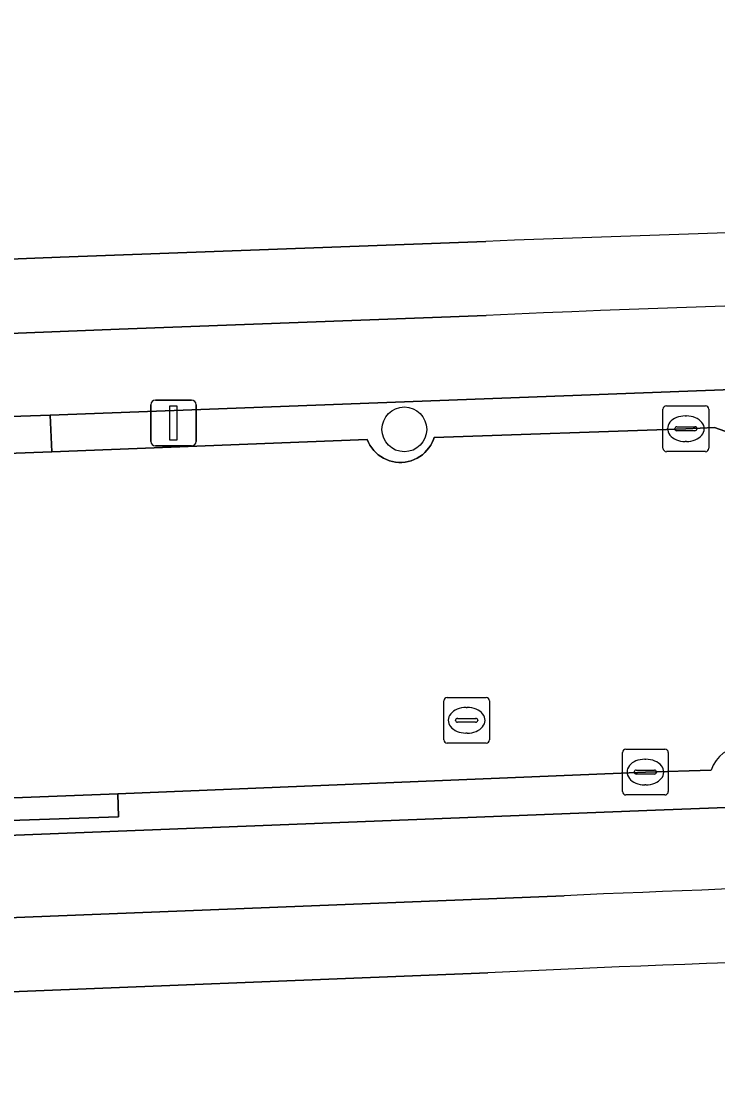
# Model space of a CAD drawing. Extents: x 157320 to 158835, y 386650 to 388491.
# Drawn here: x 158105.22 to 158120.43, y 387813.2 to 387836.5 of the extents above; entities that cross this region are included whole.
import ezdxf

# ---------------------------------------------------------------- set-up
doc = ezdxf.new("R2010")
doc.units = 0
for name, color, linetype in [('IMGEO_Berm_open', 7, 'Continuous'), ('IMGEO_Boom', 7, 'Continuous'), ('IMGEO_Erf', 7, 'Continuous'), ('IMGEO_Fietspad_open', 7, 'Continuous'), ('IMGEO_Kolk', 7, 'Continuous'), ('IMGEO_Lichtmast', 7, 'Continuous'), ('IMGEO_Rijbaan_lokaal_open', 7, 'Continuous'), ('IMGEO_Rioolput', 7, 'Continuous'), ('IMGEO_Voetpad_open', 7, 'Continuous')]:
    doc.layers.add(name, color=color, linetype=linetype)

msp = doc.modelspace()

# ---------------------------------------------------------------- linework, layer by layer
at = {"layer": 'IMGEO_Berm_open'}
for points in [[(158121.522, 387828.49), (158105.856, 387827.907), (158105.888, 387827.104), (158112.779, 387827.371), (158112.807, 387827.307), (158112.84, 387827.247), (158112.878, 387827.189), (158112.921, 387827.135), (158112.969, 387827.085), (158113.022, 387827.04), (158113.078, 387826.999), (158113.137, 387826.964), (158113.2, 387826.934), (158113.264, 387826.91), (158113.331, 387826.892), (158113.399, 387826.879), (158113.468, 387826.873), (158113.537, 387826.873), (158113.606, 387826.88), (158113.674, 387826.892), (158113.741, 387826.91), (158113.806, 387826.935), (158113.868, 387826.965), (158113.928, 387827), (158113.984, 387827.041), (158114.036, 387827.086), (158114.084, 387827.136), (158114.127, 387827.19), (158114.166, 387827.248), (158114.199, 387827.309), (158114.226, 387827.372), (158114.242, 387827.419), (158119.741, 387827.606), (158120.366, 387827.636), (158120.718, 387827.509)], [(158120.292, 387820.153), (158118.856, 387820.111), (158107.335, 387819.637), (158107.348, 387819.136), (158102.81, 387818.979), (158102.788, 387819.461), (158102.548, 387819.471), (158101.863, 387819.416)], [(158100.257, 387818.545), (158119.08, 387819.279), (158124.089, 387819.471), (158126.569, 387819.519), (158129.05, 387819.564), (158135.899, 387819.597), (158138.778, 387819.598), (158146.189, 387819.599), (158149.616, 387819.591), (158156.888, 387819.519), (158166.231, 387819.447), (158178.182, 387819.211), (158184.378, 387819.064), (158192.499, 387818.85), (158199.583, 387818.672), (158205.715, 387818.531), (158210.429, 387818.411), (158215.042, 387818.276), (158217.361, 387818.195), (158222.79, 387817.966), (158229.885, 387817.639), (158235.651, 387817.345)]]:
    msp.add_lwpolyline(points, dxfattribs=at)
for points in [[(158105.856, 387827.907), (158101.353, 387827.751), (158101.389, 387826.934), (158105.888, 387827.104)], [(158107.335, 387819.637), (158102.788, 387819.461), (158102.81, 387818.979), (158107.348, 387819.136)]]:
    msp.add_lwpolyline(points, close=True, dxfattribs=at)
msp.add_arc((158121.023, 387819.908), 0.771, 23.9804, 161.4419, dxfattribs=at)
at = {"layer": 'IMGEO_Boom'}
msp.add_circle((158113.591, 387827.593), 0.489, dxfattribs=at)
at = {"layer": 'IMGEO_Erf'}
for points in [[(158050.574, 387877.893), (158050.656, 387855.368), (158042.292, 387855.397), (158041.943, 387848.225), (158040.997, 387828.8), (158044.651, 387828.952), (158058.483, 387829.485), (158064.233, 387829.716), (158081.763, 387830.395), (158106.071, 387831.35), (158115.368, 387831.696)], [(158115.415, 387815.727), (158103.704, 387815.261)]]:
    msp.add_lwpolyline(points, dxfattribs=at)
for centre, radius, start, end in [((158136.039, 387322.222), 509.894, 90.048, 92.32342), ((158133.188, 387448.08), 368.077, 90.38554, 92.76763)]:
    msp.add_arc(centre, radius, start, end, dxfattribs=at)
at = {"layer": 'IMGEO_Fietspad_open'}
for points in [[(158115.376, 387830.081), (158107.359, 387829.78), (158101.283, 387829.543)], [(158101.353, 387827.751), (158105.856, 387827.907), (158121.522, 387828.49), (158126.85, 387828.634), (158129.543, 387828.663), (158133.9, 387828.724), (158138.496, 387828.735), (158141.282, 387828.741), (158144.604, 387828.734), (158150.948, 387828.696), (158162.551, 387828.591), (158167.786, 387828.523), (158172.194, 387828.462), (158176.105, 387828.385), (158179.718, 387828.333), (158184.235, 387828.222), (158192.966, 387828.002)], [(158130.843, 387817.762), (158138.833, 387817.806), (158138.778, 387819.598), (158135.899, 387819.597), (158129.05, 387819.564), (158126.569, 387819.519), (158124.089, 387819.471), (158119.08, 387819.279), (158100.257, 387818.545), (158090.007, 387818.154), (158055.331, 387816.789), (158043.299, 387816.302), (158033.665, 387815.894), (158025.822, 387815.511), (158017.098, 387815.02), (158006.675, 387814.461)], [(158085.379, 387816.16), (158103.633, 387816.875), (158109.358, 387817.104), (158117.08, 387817.41)]]:
    msp.add_lwpolyline(points, dxfattribs=at)
for centre, radius, start, end in [((158134.779, 387400.008), 430.511, 89.91678, 92.58314), ((158132.613, 387479.335), 338.432, 90.29958, 92.63055)]:
    msp.add_arc(centre, radius, start, end, dxfattribs=at)
at = {"layer": 'IMGEO_Kolk'}
for p, q in [((158119.24, 387827.181), (158119.24, 387828.033)), ((158119.315, 387828.107), (158120.167, 387828.107)), ((158120.241, 387828.033), (158120.241, 387827.181)), ((158119.728, 387827.887), (158119.753, 387827.887)), ((158119.499, 387827.601), (158119.499, 387827.613)), ((158119.542, 387827.65), (158119.94, 387827.65)), ((158119.983, 387827.613), (158119.983, 387827.601)), ((158119.937, 387827.564), (158119.539, 387827.564)), ((158120.167, 387827.107), (158119.315, 387827.107)), ((158119.751, 387827.327), (158119.726, 387827.327)), ((158118.43, 387820.611), (158119.282, 387820.611)), ((158118.355, 387819.685), (158118.355, 387820.537)), ((158118.843, 387820.391), (158118.868, 387820.391)), ((158119.356, 387820.537), (158119.356, 387819.685)), ((158118.614, 387820.105), (158118.614, 387820.117)), ((158118.657, 387820.154), (158119.055, 387820.154)), ((158119.098, 387820.117), (158119.098, 387820.105)), ((158119.052, 387820.068), (158118.654, 387820.068)), ((158118.866, 387819.831), (158118.841, 387819.831)), ((158119.282, 387819.611), (158118.43, 387819.611))]:
    msp.add_line(p, q, dxfattribs=at)
for points in [[(158119.24, 387827.181), (158119.24, 387828.033)], [(158119.315, 387828.107), (158120.167, 387828.107)], [(158120.241, 387828.033), (158120.241, 387827.181)], [(158120.167, 387827.107), (158119.315, 387827.107)], [(158118.43, 387820.611), (158119.282, 387820.611)], [(158118.355, 387819.685), (158118.355, 387820.537)], [(158119.356, 387820.537), (158119.356, 387819.685)], [(158119.282, 387819.611), (158118.43, 387819.611)]]:
    msp.add_lwpolyline(points, dxfattribs=at)
for centre, radius, start, end in [((158119.317, 387828.031), 0.0765, 91.552, 178.448), ((158119.317, 387828.031), 0.0765, 91.552, 178.448), ((158120.165, 387828.031), 0.0765, 1.552, 88.448), ((158120.165, 387828.031), 0.0765, 1.552, 88.448), ((158119.539, 387827.61), 0.0403, 85.8775, 175.7526), ((158119.536, 387827.6), 0.0366, 178.938, 274.7102), ((158119.94, 387827.607), 0.043, 264.8664, 352.4533), ((158119.944, 387827.612), 0.0386, 1.7309, 96.639), ((158119.317, 387827.183), 0.0765, 181.552, 268.448), ((158119.317, 387827.183), 0.0765, 181.552, 268.448), ((158120.165, 387827.183), 0.0765, 271.552, 358.448), ((158120.165, 387827.183), 0.0765, 271.552, 358.448), ((158118.432, 387820.535), 0.0765, 91.552, 178.448), ((158118.432, 387820.535), 0.0765, 91.552, 178.448), ((158119.28, 387820.535), 0.0765, 1.552, 88.448), ((158119.28, 387820.535), 0.0765, 1.552, 88.448), ((158118.654, 387820.114), 0.0403, 85.8775, 175.7526), ((158119.059, 387820.116), 0.0386, 1.7309, 96.639), ((158118.651, 387820.104), 0.0366, 178.938, 274.7102), ((158119.055, 387820.111), 0.043, 264.8664, 352.4533), ((158118.432, 387819.687), 0.0765, 181.552, 268.448), ((158118.432, 387819.687), 0.0765, 181.552, 268.448), ((158119.28, 387819.687), 0.0765, 271.552, 358.448), ((158119.28, 387819.687), 0.0765, 271.552, 358.448)]:
    msp.add_arc(centre, radius, start, end, dxfattribs=at)
for centre, major_axis, ratio, start_param, end_param in [((158119.727, 387827.607), (-0.387, 0.002), 0.722429, 4.712389, 7.853982), ((158119.752, 387827.607), (-0.39, 0.002), 0.717154, 1.570796, 4.712389), ((158118.842, 387820.111), (-0.387, 0.002), 0.722429, 4.712389, 7.853982), ((158118.867, 387820.111), (-0.39, 0.002), 0.717154, 1.570796, 4.712389)]:
    msp.add_ellipse(centre, major_axis=major_axis, ratio=ratio, start_param=start_param, end_param=end_param, dxfattribs=at)
at = {"layer": 'IMGEO_Lichtmast'}
for p, q in [((158108.052, 387827.332), (158108.052, 387828.132)), ((158108.052, 387828.132), (158108.052, 387827.332)), ((158108.152, 387828.232), (158108.942, 387828.232)), ((158108.942, 387828.232), (158108.152, 387828.232)), ((158109.042, 387828.132), (158109.042, 387827.332)), ((158109.042, 387827.332), (158109.042, 387828.132)), ((158108.942, 387827.232), (158108.152, 387827.232)), ((158108.152, 387827.232), (158108.942, 387827.232))]:
    msp.add_line(p, q, dxfattribs=at)
msp.add_lwpolyline([(158108.472, 387828.107), (158108.622, 387828.107), (158108.622, 387827.357), (158108.472, 387827.357), (158108.472, 387828.107)], dxfattribs=at)
for centre, start, end in [((158108.152, 387828.132), 90, 180), ((158108.152, 387828.132), 90, 180), ((158108.942, 387828.132), 0, 90), ((158108.942, 387828.132), 360, 90), ((158108.152, 387827.332), 180, 270), ((158108.152, 387827.332), 180, 270), ((158108.942, 387827.332), 270, 0), ((158108.942, 387827.332), 270, 0)]:
    msp.add_arc(centre, 0.1, start, end, dxfattribs=at)
at = {"layer": 'IMGEO_Rijbaan_lokaal_open'}
for points in [[(158120.718, 387827.509), (158120.366, 387827.636), (158119.741, 387827.606), (158114.242, 387827.419), (158114.226, 387827.372), (158114.199, 387827.309), (158114.166, 387827.248), (158114.127, 387827.19), (158114.084, 387827.136), (158114.036, 387827.086), (158113.984, 387827.041), (158113.928, 387827), (158113.868, 387826.965), (158113.806, 387826.935), (158113.741, 387826.91), (158113.674, 387826.892), (158113.606, 387826.88), (158113.537, 387826.873), (158113.468, 387826.873), (158113.399, 387826.879), (158113.331, 387826.892), (158113.264, 387826.91), (158113.2, 387826.934), (158113.137, 387826.964), (158113.078, 387826.999), (158113.022, 387827.04), (158112.969, 387827.085), (158112.921, 387827.135), (158112.878, 387827.189), (158112.84, 387827.247), (158112.807, 387827.307), (158112.779, 387827.371), (158105.888, 387827.104), (158101.389, 387826.934)], [(158101.863, 387819.416), (158102.548, 387819.471), (158102.788, 387819.461), (158107.335, 387819.637), (158118.856, 387820.111), (158120.292, 387820.153)]]:
    msp.add_lwpolyline(points, dxfattribs=at)
msp.add_arc((158121.023, 387819.908), 0.771, 23.9804, 161.4419, dxfattribs=at)
at = {"layer": 'IMGEO_Rioolput'}
for p, q in [((158114.526, 387821.741), (158115.378, 387821.741)), ((158114.451, 387820.815), (158114.451, 387821.667)), ((158114.939, 387821.521), (158114.964, 387821.521)), ((158115.452, 387821.667), (158115.452, 387820.815)), ((158114.753, 387821.284), (158115.151, 387821.284)), ((158114.71, 387821.235), (158114.71, 387821.247)), ((158115.148, 387821.198), (158114.75, 387821.198)), ((158115.194, 387821.247), (158115.194, 387821.235)), ((158114.962, 387820.961), (158114.937, 387820.961)), ((158115.378, 387820.741), (158114.526, 387820.741))]:
    msp.add_line(p, q, dxfattribs=at)
for points in [[(158114.526, 387821.741), (158115.378, 387821.741)], [(158114.451, 387820.815), (158114.451, 387821.667)], [(158115.452, 387821.667), (158115.452, 387820.815)], [(158115.378, 387820.741), (158114.526, 387820.741)]]:
    msp.add_lwpolyline(points, dxfattribs=at)
for centre, radius, start, end in [((158114.528, 387821.665), 0.0765, 91.552, 178.448), ((158114.528, 387821.665), 0.0765, 91.552, 178.448), ((158115.376, 387821.665), 0.0765, 1.552, 88.448), ((158115.376, 387821.665), 0.0765, 1.552, 88.448), ((158114.75, 387821.244), 0.0403, 85.8775, 175.7526), ((158115.155, 387821.246), 0.0386, 1.7309, 96.639), ((158114.747, 387821.234), 0.0366, 178.938, 274.7102), ((158115.151, 387821.241), 0.043, 264.8664, 352.4533), ((158114.528, 387820.817), 0.0765, 181.552, 268.448), ((158114.528, 387820.817), 0.0765, 181.552, 268.448), ((158115.376, 387820.817), 0.0765, 271.552, 358.448), ((158115.376, 387820.817), 0.0765, 271.552, 358.448)]:
    msp.add_arc(centre, radius, start, end, dxfattribs=at)
for centre, major_axis, ratio, start_param, end_param in [((158114.938, 387821.241), (-0.387, 0.002), 0.722429, 4.712389, 7.853982), ((158114.963, 387821.241), (-0.39, 0.002), 0.717154, 1.570796, 4.712389)]:
    msp.add_ellipse(centre, major_axis=major_axis, ratio=ratio, start_param=start_param, end_param=end_param, dxfattribs=at)
at = {"layer": 'IMGEO_Voetpad_open'}
for points in [[(158115.368, 387831.696), (158106.071, 387831.35), (158081.763, 387830.395), (158064.233, 387829.716), (158058.483, 387829.485), (158044.651, 387828.952), (158040.997, 387828.8), (158039.466, 387828.75), (158040.268, 387827.184), (158041.38, 387827.225), (158054.355, 387827.701), (158064.226, 387828.083), (158081.698, 387828.78), (158101.283, 387829.543), (158107.359, 387829.78), (158115.376, 387830.081)], [(158117.08, 387817.41), (158109.358, 387817.104), (158103.633, 387816.875), (158085.379, 387816.16), (158065.961, 387815.395), (158052.385, 387814.886), (158044.342, 387814.563), (158033.371, 387814.077), (158027.364, 387813.748), (158019.295, 387813.341), (158013.363, 387813.005), (158004.247, 387812.533)], [(158085.627, 387814.555), (158103.704, 387815.261), (158115.415, 387815.727)]]:
    msp.add_lwpolyline(points, dxfattribs=at)
for centre, radius, start, end in [((158136.039, 387322.222), 509.894, 90.048, 92.32342), ((158134.779, 387400.008), 430.511, 89.91678, 92.58314), ((158132.613, 387479.335), 338.432, 90.29958, 92.63055), ((158133.188, 387448.08), 368.077, 90.38554, 92.76763)]:
    msp.add_arc(centre, radius, start, end, dxfattribs=at)

doc.saveas('drawing.dxf')
